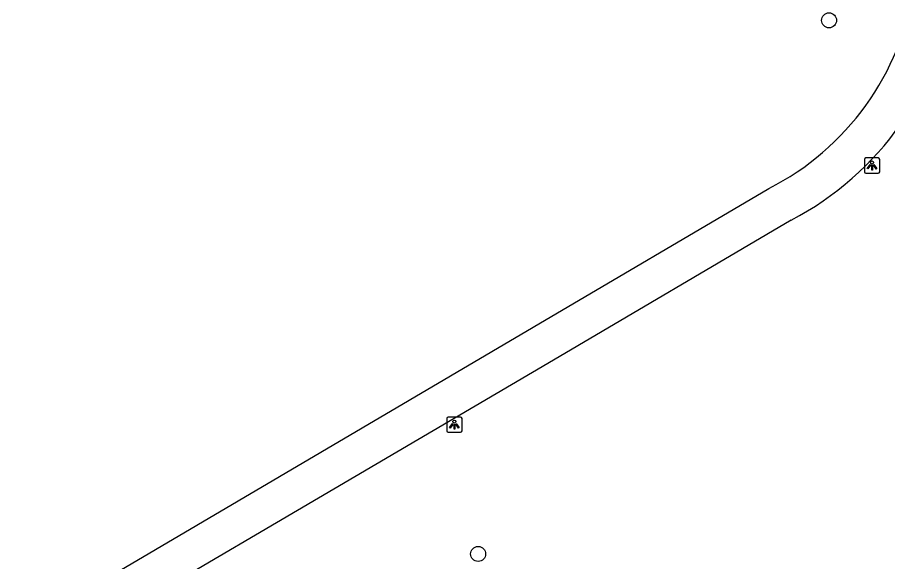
# Model space of a CAD drawing. Extents: x 158352 to 159489, y 383828 to 384597.
# Drawn here: x 158602.1 to 158658.9, y 384173.8 to 384209.3 of the extents above; entities that cross this region are included whole.
import ezdxf

# ---------------------------------------------------------------- set-up
doc = ezdxf.new("R2010")
doc.units = 0
for name, color, linetype in [('IMGEO_Boom', 7, 'Continuous'), ('IMGEO_Lichtpunt', 7, 'Continuous'), ('IMGEO_Voetgangersgebied_gesloten', 7, 'Continuous')]:
    doc.layers.add(name, color=color, linetype=linetype)

msp = doc.modelspace()

# ---------------------------------------------------------------- linework, layer by layer
at = {"layer": 'IMGEO_Boom'}
for centre in [(158655.079, 384209.145), (158632.192, 384174.34)]:
    msp.add_circle(centre, 0.489, dxfattribs=at)
at = {"layer": 'IMGEO_Lichtpunt'}
for p, q in [((158658.286, 384200.171), (158657.478, 384200.171)), ((158658.286, 384200.171), (158657.478, 384200.171)), ((158657.384, 384200.076), (158657.384, 384199.269)), ((158657.384, 384200.076), (158657.384, 384199.269)), ((158658.38, 384199.269), (158658.38, 384200.076)), ((158658.38, 384199.269), (158658.38, 384200.076)), ((158657.478, 384199.175), (158658.286, 384199.175)), ((158657.478, 384199.175), (158658.286, 384199.175)), ((158630.143, 384183.179), (158630.143, 384182.372)), ((158630.143, 384183.179), (158630.143, 384182.372)), ((158631.045, 384183.274), (158630.237, 384183.274)), ((158631.045, 384183.274), (158630.237, 384183.274)), ((158631.139, 384182.372), (158631.139, 384183.179)), ((158631.139, 384182.372), (158631.139, 384183.179)), ((158630.237, 384182.278), (158631.045, 384182.278)), ((158630.237, 384182.278), (158631.045, 384182.278))]:
    msp.add_line(p, q, dxfattribs=at)
for points in [[(158657.758, 384199.74), (158657.797, 384199.712), (158657.609, 384199.45), (158657.571, 384199.477), (158657.758, 384199.74)], [(158657.86, 384199.692), (158657.907, 384199.692), (158657.907, 384199.37), (158657.86, 384199.37), (158657.86, 384199.692)], [(158657.97, 384199.712), (158658.008, 384199.739), (158658.195, 384199.477), (158658.156, 384199.449), (158657.97, 384199.712)], [(158630.517, 384182.843), (158630.556, 384182.815), (158630.368, 384182.553), (158630.33, 384182.58), (158630.517, 384182.843)], [(158630.619, 384182.795), (158630.666, 384182.795), (158630.666, 384182.473), (158630.619, 384182.473), (158630.619, 384182.795)], [(158630.729, 384182.815), (158630.767, 384182.842), (158630.954, 384182.58), (158630.915, 384182.552), (158630.729, 384182.815)]]:
    msp.add_lwpolyline(points, dxfattribs=at)
for centre in [(158657.883, 384199.874), (158630.642, 384182.977)]:
    msp.add_circle(centre, 0.0994, dxfattribs=at)
for centre, start, end in [((158657.478, 384200.076), 90, 180), ((158657.478, 384200.076), 90, 180), ((158658.286, 384200.076), 0, 90), ((158658.286, 384200.076), 0, 90), ((158657.478, 384199.269), 180, 270), ((158657.478, 384199.269), 180, 270), ((158658.286, 384199.269), 270, 0), ((158658.286, 384199.269), 270, 360), ((158630.237, 384183.179), 90, 180), ((158630.237, 384183.179), 90, 180), ((158631.045, 384183.179), 0, 90), ((158631.045, 384183.179), 0, 90), ((158630.237, 384182.372), 180, 270), ((158630.237, 384182.372), 180, 270), ((158631.045, 384182.372), 270, 0), ((158631.045, 384182.372), 270, 360)]:
    msp.add_arc(centre, 0.0946, start, end, dxfattribs=at)
at = {"layer": 'IMGEO_Voetgangersgebied_gesloten'}
for points in [[(158594.591, 384164.9), (158635.788, 384189.133), (158651.16, 384198.181)], [(158652.612, 384196.119), (158637.107, 384186.986), (158595.847, 384162.757)]]:
    msp.add_lwpolyline(points, dxfattribs=at)
for centre, radius, start, end in [((158643.114, 384213.951), 17.704, 297.0295, 351.3711), ((158643.372, 384213.842), 19.988, 297.5359, 352.4725)]:
    msp.add_arc(centre, radius, start, end, dxfattribs=at)

doc.saveas('drawing.dxf')
